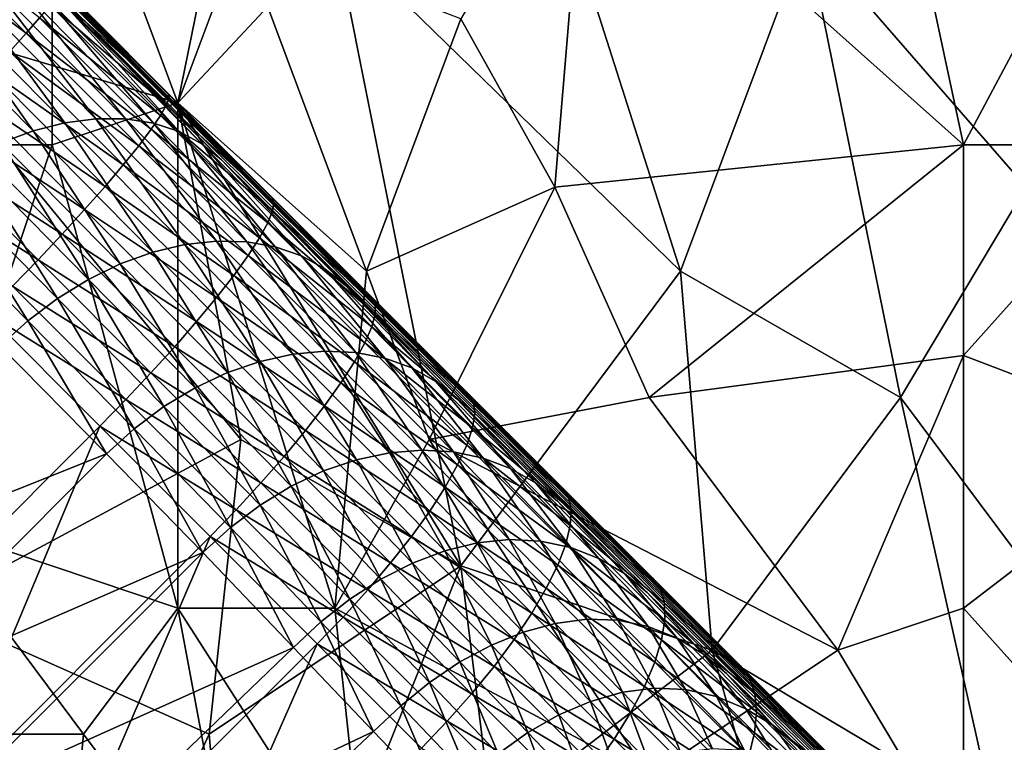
# Model space of a CAD drawing. Extents: x -0.3 to 0.3, y -0.266 to 0.266.
# Tile 271 of 430: x 0.12 to 0.162, y -0.148 to -0.117. Entities that reach past the tile are written whole.
import ezdxf

# ---------------------------------------------------------------- set-up
doc = ezdxf.new("R2010")
doc.units = 0

msp = doc.modelspace()

# ---------------------------------------------------------------- linework, layer by layer
for points in [[(0.09051, -0.084552, 0.651207), (0.090904, -0.084751, 0.700992), (0.126496, -0.120455, 0.707415)], [(0.09051, -0.084552, 0.651207), (0.126496, -0.120455, 0.707415), (0.181324, -0.175246, 0.661847)], [(0.099163, -0.093314, 0.641935), (0.09051, -0.084552, 0.651207), (0.181324, -0.175246, 0.661847)], [(0.090904, -0.084751, 0.700992), (0.096417, -0.090264, 0.708), (0.126496, -0.120455, 0.707415)], [(0.096417, -0.090264, 0.708), (0.117319, -0.111279, 0.708), (0.126496, -0.120455, 0.707415)], [(0.10117, -0.095342, 0.639939), (0.099163, -0.093314, 0.641935), (0.181324, -0.175246, 0.661847)], [(0.103137, -0.097329, 0.637953), (0.10117, -0.095342, 0.639939), (0.181324, -0.175246, 0.661847)], [(0.105063, -0.099277, 0.635977), (0.103137, -0.097329, 0.637953), (0.181324, -0.175246, 0.661847)], [(0.106947, -0.101182, 0.634012), (0.105063, -0.099277, 0.635977), (0.181324, -0.175246, 0.661847)], [(0.108791, -0.103046, 0.63206), (0.106947, -0.101182, 0.634012), (0.181324, -0.175246, 0.661847)], [(0.115006, -0.117306, 0.711858), (0.130863, -0.101385, 0.711676), (0.126899, -0.120844, 0.711832)], [(0.126899, -0.120844, 0.711832), (0.130863, -0.101385, 0.711676), (0.133506, -0.113768, 0.711766)], [(0.110597, -0.104872, 0.630117), (0.108791, -0.103046, 0.63206), (0.181324, -0.175246, 0.661847)], [(0.112365, -0.10666, 0.628184), (0.110597, -0.104872, 0.630117), (0.181324, -0.175246, 0.661847)], [(0.115006, -0.122613, 0.771314), (0.121613, -0.106692, 0.771016), (0.112363, -0.108461, 0.77059)], [(0.114196, -0.108513, 0.626145), (0.112365, -0.10666, 0.628184), (0.181324, -0.175246, 0.661847)], [(0.115006, -0.122613, 0.771314), (0.121613, -0.122613, 0.771664), (0.121613, -0.106692, 0.771016)], [(0.121613, -0.106692, 0.771016), (0.126899, -0.120844, 0.771945), (0.129542, -0.113768, 0.771848)], [(0.121613, -0.122613, 0.771664), (0.126899, -0.120844, 0.771945), (0.121613, -0.106692, 0.771016)], [(0.144077, -0.108461, 0.772844), (0.138792, -0.117306, 0.772758), (0.142756, -0.124382, 0.77338)], [(0.144077, -0.108461, 0.772844), (0.142756, -0.124382, 0.77338), (0.159934, -0.122613, 0.774903)], [(0.144077, -0.108461, 0.772844), (0.159934, -0.122613, 0.774903), (0.157291, -0.11023, 0.77413)], [(0.12217, -0.116751, 0.614716), (0.114196, -0.108513, 0.626145), (0.122967, -0.117392, 0.615906)], [(0.122967, -0.117392, 0.615906), (0.114196, -0.108513, 0.626145), (0.181324, -0.175246, 0.661847)], [(0.159934, -0.122613, 0.774903), (0.166541, -0.11023, 0.775002), (0.157291, -0.11023, 0.77413)], [(0.159934, -0.122613, 0.774903), (0.167862, -0.122613, 0.775607), (0.166541, -0.11023, 0.775002)], [(0.117319, -0.111279, 0.708), (0.122004, -0.115963, 0.707851), (0.126496, -0.120455, 0.707415)], [(0.13904, -0.189364, 0.684081), (0.110952, -0.161254, 0.7044), (0.061477, -0.111783, 0.659767)], [(0.175262, -0.224776, 0.584312), (0.13904, -0.189364, 0.684081), (0.061477, -0.111783, 0.659767)], [(0.175262, -0.224776, 0.584312), (0.061477, -0.111783, 0.659767), (0.073212, -0.1233, 0.639939)], [(0.114909, -0.11376, 0.716485), (0.120518, -0.117916, 0.715151), (0.11563, -0.113028, 0.715305)], [(0.11563, -0.113028, 0.715305), (0.120518, -0.117916, 0.715151), (0.121087, -0.117264, 0.713846)], [(0.114909, -0.11376, 0.716485), (0.11983, -0.11868, 0.71633), (0.120518, -0.117916, 0.715151)], [(0.126899, -0.120844, 0.771945), (0.134827, -0.127921, 0.772821), (0.129542, -0.113768, 0.771848)], [(0.138792, -0.140304, 0.711826), (0.126899, -0.120844, 0.711832), (0.133506, -0.113768, 0.711766)], [(0.134827, -0.127921, 0.772821), (0.138792, -0.117306, 0.772758), (0.129542, -0.113768, 0.771848)], [(0.148041, -0.127921, 0.71177), (0.133506, -0.113768, 0.711766), (0.144077, -0.115537, 0.711738)], [(0.138792, -0.140304, 0.711826), (0.133506, -0.113768, 0.711766), (0.148041, -0.127921, 0.71177)], [(0.148041, -0.127921, 0.71177), (0.144077, -0.115537, 0.711738), (0.153327, -0.113768, 0.711704)], [(0.148041, -0.127921, 0.71177), (0.153327, -0.113768, 0.711704), (0.157291, -0.133228, 0.711732)], [(0.153327, -0.113768, 0.711704), (0.16522, -0.113768, 0.711659), (0.162577, -0.124382, 0.711701)], [(0.157291, -0.133228, 0.711732), (0.153327, -0.113768, 0.711704), (0.162577, -0.124382, 0.711701)], [(0.12215, -0.121681, 0.602317), (0.116556, -0.116012, 0.609459), (0.117834, -0.115818, 0.610355)], [(0.123453, -0.121512, 0.603182), (0.117834, -0.115818, 0.610355), (0.119054, -0.115796, 0.611347)], [(0.12215, -0.121681, 0.602317), (0.117834, -0.115818, 0.610355), (0.123453, -0.121512, 0.603182)], [(0.123453, -0.121512, 0.603182), (0.119054, -0.115796, 0.611347), (0.124701, -0.121518, 0.604139)], [(0.124701, -0.121518, 0.604139), (0.119054, -0.115796, 0.611347), (0.120197, -0.115946, 0.612417)], [(0.120815, -0.122022, 0.601559), (0.115243, -0.116375, 0.608672), (0.116556, -0.116012, 0.609459)], [(0.120815, -0.122022, 0.601559), (0.116556, -0.116012, 0.609459), (0.12215, -0.121681, 0.602317)], [(0.124701, -0.121518, 0.604139), (0.120197, -0.115946, 0.612417), (0.125873, -0.121699, 0.605171)], [(0.125873, -0.121699, 0.605171), (0.120197, -0.115946, 0.612417), (0.121241, -0.116267, 0.613546)], [(0.125873, -0.121699, 0.605171), (0.121241, -0.116267, 0.613546), (0.126949, -0.122051, 0.606261)], [(0.126949, -0.122051, 0.606261), (0.121241, -0.116267, 0.613546), (0.12217, -0.116751, 0.614716)], [(0.121526, -0.116735, 0.71244), (0.126424, -0.120932, 0.710508), (0.121828, -0.116337, 0.710954)], [(0.121828, -0.116337, 0.710954), (0.126533, -0.120623, 0.708975), (0.121988, -0.116079, 0.709416)], [(0.121828, -0.116337, 0.710954), (0.126424, -0.120932, 0.710508), (0.126533, -0.120623, 0.708975)], [(0.121988, -0.116079, 0.709416), (0.126496, -0.120455, 0.707415), (0.122004, -0.115963, 0.707851)], [(0.121988, -0.116079, 0.709416), (0.126533, -0.120623, 0.708975), (0.126496, -0.120455, 0.707415)], [(0.119471, -0.122529, 0.60092), (0.115243, -0.116375, 0.608672), (0.120815, -0.122022, 0.601559)], [(0.121087, -0.117264, 0.713846), (0.126171, -0.121379, 0.711989), (0.121526, -0.116735, 0.71244)], [(0.121526, -0.116735, 0.71244), (0.126171, -0.121379, 0.711989), (0.126424, -0.120932, 0.710508)], [(0.126949, -0.122051, 0.606261), (0.12217, -0.116751, 0.614716), (0.12791, -0.122568, 0.607389)], [(0.12791, -0.122568, 0.607389), (0.12217, -0.116751, 0.614716), (0.122967, -0.117392, 0.615906)], [(0.116328, -0.142073, 0.711944), (0.115006, -0.117306, 0.711858), (0.129542, -0.134997, 0.711872)], [(0.129542, -0.134997, 0.711872), (0.115006, -0.117306, 0.711858), (0.126899, -0.120844, 0.711832)], [(0.120518, -0.117916, 0.715151), (0.125779, -0.121955, 0.713391), (0.121087, -0.117264, 0.713846)], [(0.121087, -0.117264, 0.713846), (0.125779, -0.121955, 0.713391), (0.126171, -0.121379, 0.711989)], [(0.12791, -0.122568, 0.607389), (0.122967, -0.117392, 0.615906), (0.12874, -0.123242, 0.608537)], [(0.12874, -0.123242, 0.608537), (0.122967, -0.117392, 0.615906), (0.181324, -0.175246, 0.661847)], [(0.142756, -0.124382, 0.77338), (0.138792, -0.117306, 0.772758), (0.134827, -0.127921, 0.772821)], [(0.11983, -0.11868, 0.71633), (0.125253, -0.122651, 0.714691), (0.120518, -0.117916, 0.715151)], [(0.120518, -0.117916, 0.715151), (0.125253, -0.122651, 0.714691), (0.125779, -0.121955, 0.713391)], [(0.119033, -0.119543, 0.717364), (0.124604, -0.123454, 0.715866), (0.11983, -0.11868, 0.71633)], [(0.11983, -0.11868, 0.71633), (0.124604, -0.123454, 0.715866), (0.125253, -0.122651, 0.714691)], [(0.118142, -0.120489, 0.718235), (0.123842, -0.124352, 0.716897), (0.119033, -0.119543, 0.717364)], [(0.119033, -0.119543, 0.717364), (0.123842, -0.124352, 0.716897), (0.124604, -0.123454, 0.715866)], [(0.126533, -0.120623, 0.708975), (0.130845, -0.124803, 0.706692), (0.126496, -0.120455, 0.707415)], [(0.126496, -0.120455, 0.707415), (0.130845, -0.124803, 0.706692), (0.135054, -0.129011, 0.705686)], [(0.126496, -0.120455, 0.707415), (0.135054, -0.129011, 0.705686), (0.143063, -0.137017, 0.702836)], [(0.126496, -0.120455, 0.707415), (0.143063, -0.137017, 0.702836), (0.157558, -0.1515, 0.693811)], [(0.126496, -0.120455, 0.707415), (0.157558, -0.1515, 0.693811), (0.181324, -0.175246, 0.661847)], [(0.117172, -0.121504, 0.718929), (0.12298, -0.125327, 0.717765), (0.118142, -0.120489, 0.718235)], [(0.118142, -0.120489, 0.718235), (0.12298, -0.125327, 0.717765), (0.123842, -0.124352, 0.716897)], [(0.126899, -0.142073, 0.772724), (0.126899, -0.120844, 0.771945), (0.121613, -0.122613, 0.771664)], [(0.126424, -0.120932, 0.710508), (0.130936, -0.125025, 0.708243), (0.126533, -0.120623, 0.708975)], [(0.126533, -0.120623, 0.708975), (0.130936, -0.125025, 0.708243), (0.130845, -0.124803, 0.706692)], [(0.133506, -0.142073, 0.773228), (0.134827, -0.127921, 0.772821), (0.126899, -0.120844, 0.771945)], [(0.129542, -0.134997, 0.711872), (0.126899, -0.120844, 0.711832), (0.138792, -0.140304, 0.711826)], [(0.126899, -0.142073, 0.772724), (0.133506, -0.142073, 0.773228), (0.126899, -0.120844, 0.771945)], [(0.126171, -0.121379, 0.711989), (0.13088, -0.125388, 0.709768), (0.126424, -0.120932, 0.710508)], [(0.126424, -0.120932, 0.710508), (0.13088, -0.125388, 0.709768), (0.130936, -0.125025, 0.708243)], [(0.11614, -0.122569, 0.719433), (0.122033, -0.126365, 0.718457), (0.117172, -0.121504, 0.718929)], [(0.117172, -0.121504, 0.718929), (0.122033, -0.126365, 0.718457), (0.12298, -0.125327, 0.717765)], [(0.125841, -0.127121, 0.594654), (0.120815, -0.122022, 0.601559), (0.12215, -0.121681, 0.602317)], [(0.127196, -0.1268, 0.595385), (0.12215, -0.121681, 0.602317), (0.123453, -0.121512, 0.603182)], [(0.125841, -0.127121, 0.594654), (0.12215, -0.121681, 0.602317), (0.127196, -0.1268, 0.595385)], [(0.127196, -0.1268, 0.595385), (0.123453, -0.121512, 0.603182), (0.128521, -0.126653, 0.59622)], [(0.128521, -0.126653, 0.59622), (0.123453, -0.121512, 0.603182), (0.124701, -0.121518, 0.604139)], [(0.128521, -0.126653, 0.59622), (0.124701, -0.121518, 0.604139), (0.129793, -0.126684, 0.597143)], [(0.129793, -0.126684, 0.597143), (0.124701, -0.121518, 0.604139), (0.125873, -0.121699, 0.605171)], [(0.125779, -0.121955, 0.713391), (0.130679, -0.125887, 0.71124), (0.126171, -0.121379, 0.711989)], [(0.129793, -0.126684, 0.597143), (0.125873, -0.121699, 0.605171), (0.130992, -0.126891, 0.598138)], [(0.130992, -0.126891, 0.598138), (0.125873, -0.121699, 0.605171), (0.126949, -0.122051, 0.606261)], [(0.126171, -0.121379, 0.711989), (0.130679, -0.125887, 0.71124), (0.13088, -0.125388, 0.709768)], [(0.12448, -0.127611, 0.594037), (0.119471, -0.122529, 0.60092), (0.120815, -0.122022, 0.601559)], [(0.12448, -0.127611, 0.594037), (0.120815, -0.122022, 0.601559), (0.125841, -0.127121, 0.594654)], [(0.125253, -0.122651, 0.714691), (0.130335, -0.126512, 0.712634), (0.125779, -0.121955, 0.713391)], [(0.125779, -0.121955, 0.713391), (0.130335, -0.126512, 0.712634), (0.130679, -0.125887, 0.71124)], [(0.130992, -0.126891, 0.598138), (0.126949, -0.122051, 0.606261), (0.132095, -0.127272, 0.599189)], [(0.132095, -0.127272, 0.599189), (0.126949, -0.122051, 0.606261), (0.12791, -0.122568, 0.607389)], [(0.123136, -0.128263, 0.593546), (0.118139, -0.123194, 0.600411), (0.119471, -0.122529, 0.60092)], [(0.123136, -0.128263, 0.593546), (0.119471, -0.122529, 0.60092), (0.12448, -0.127611, 0.594037)], [(0.116328, -0.138535, 0.771949), (0.121613, -0.122613, 0.771664), (0.115006, -0.122613, 0.771314)], [(0.115063, -0.123665, 0.719739), (0.121018, -0.127446, 0.718959), (0.11614, -0.122569, 0.719433)], [(0.11614, -0.122569, 0.719433), (0.121018, -0.127446, 0.718959), (0.122033, -0.126365, 0.718457)], [(0.116328, -0.138535, 0.771949), (0.126899, -0.142073, 0.772724), (0.121613, -0.122613, 0.771664)], [(0.124604, -0.123454, 0.715866), (0.129855, -0.127253, 0.713926), (0.125253, -0.122651, 0.714691)], [(0.125253, -0.122651, 0.714691), (0.129855, -0.127253, 0.713926), (0.130335, -0.126512, 0.712634)], [(0.132095, -0.127272, 0.599189), (0.12791, -0.122568, 0.607389), (0.133086, -0.127819, 0.600278)], [(0.133086, -0.127819, 0.600278), (0.12791, -0.122568, 0.607389), (0.12874, -0.123242, 0.608537)], [(0.14672, -0.133228, 0.774072), (0.159934, -0.122613, 0.774903), (0.142756, -0.124382, 0.77338)], [(0.14672, -0.133228, 0.774072), (0.159934, -0.131459, 0.775221), (0.159934, -0.122613, 0.774903)], [(0.159934, -0.131459, 0.775221), (0.167862, -0.122613, 0.775607), (0.159934, -0.122613, 0.774903)], [(0.159934, -0.131459, 0.775221), (0.169184, -0.134997, 0.776106), (0.167862, -0.122613, 0.775607)], [(0.175262, -0.224776, 0.584312), (0.073212, -0.1233, 0.639939), (0.0752, -0.125267, 0.637953)], [(0.121831, -0.129063, 0.593189), (0.116844, -0.124004, 0.600041), (0.118139, -0.123194, 0.600411)], [(0.121831, -0.129063, 0.593189), (0.118139, -0.123194, 0.600411), (0.123136, -0.128263, 0.593546)], [(0.133086, -0.127819, 0.600278), (0.12874, -0.123242, 0.608537), (0.133945, -0.128523, 0.601386)], [(0.133945, -0.128523, 0.601386), (0.12874, -0.123242, 0.608537), (0.181324, -0.175246, 0.661847)], [(0.115063, -0.123665, 0.719739), (0.119951, -0.128553, 0.719265), (0.121018, -0.127446, 0.718959)], [(0.123842, -0.124352, 0.716897), (0.129247, -0.128097, 0.715095), (0.124604, -0.123454, 0.715866)], [(0.124604, -0.123454, 0.715866), (0.129247, -0.128097, 0.715095), (0.129855, -0.127253, 0.713926)], [(0.120589, -0.13, 0.592973), (0.115608, -0.124947, 0.599816), (0.116844, -0.124004, 0.600041)], [(0.120589, -0.13, 0.592973), (0.116844, -0.124004, 0.600041), (0.121831, -0.129063, 0.593189)], [(0.12298, -0.125327, 0.717765), (0.12852, -0.12903, 0.716119), (0.123842, -0.124352, 0.716897)], [(0.123842, -0.124352, 0.716897), (0.12852, -0.12903, 0.716119), (0.129247, -0.128097, 0.715095)], [(0.13747, -0.134997, 0.77331), (0.142756, -0.124382, 0.77338), (0.134827, -0.127921, 0.772821)], [(0.14672, -0.133228, 0.774072), (0.142756, -0.124382, 0.77338), (0.13747, -0.134997, 0.77331)], [(0.163898, -0.142073, 0.711689), (0.157291, -0.133228, 0.711732), (0.162577, -0.124382, 0.711701)], [(0.11943, -0.131057, 0.5929), (0.115608, -0.124947, 0.599816), (0.120589, -0.13, 0.592973)], [(0.130936, -0.125025, 0.708243), (0.135054, -0.129011, 0.705686), (0.130845, -0.124803, 0.706692)], [(0.13088, -0.125388, 0.709768), (0.135201, -0.129289, 0.707224), (0.130936, -0.125025, 0.708243)], [(0.130936, -0.125025, 0.708243), (0.135201, -0.129289, 0.707224), (0.135054, -0.129011, 0.705686)], [(0.175262, -0.224776, 0.584312), (0.0752, -0.125267, 0.637953), (0.077147, -0.127193, 0.635977)], [(0.122033, -0.126365, 0.718457), (0.127689, -0.130036, 0.716983), (0.12298, -0.125327, 0.717765)], [(0.12298, -0.125327, 0.717765), (0.127689, -0.130036, 0.716983), (0.12852, -0.12903, 0.716119)], [(0.130679, -0.125887, 0.71124), (0.1352, -0.129707, 0.708735), (0.13088, -0.125388, 0.709768)], [(0.13088, -0.125388, 0.709768), (0.1352, -0.129707, 0.708735), (0.135201, -0.129289, 0.707224)], [(0.130335, -0.126512, 0.712634), (0.135052, -0.130259, 0.710195), (0.130679, -0.125887, 0.71124)], [(0.130679, -0.125887, 0.71124), (0.135052, -0.130259, 0.710195), (0.1352, -0.129707, 0.708735)], [(0.121018, -0.127446, 0.718959), (0.126766, -0.131097, 0.71767), (0.122033, -0.126365, 0.718457)], [(0.122033, -0.126365, 0.718457), (0.126766, -0.131097, 0.71767), (0.127689, -0.130036, 0.716983)], [(0.131732, -0.131407, 0.588655), (0.127196, -0.1268, 0.595385), (0.128521, -0.126653, 0.59622)], [(0.131732, -0.131407, 0.588655), (0.128521, -0.126653, 0.59622), (0.133079, -0.131283, 0.589456)], [(0.133079, -0.131283, 0.589456), (0.128521, -0.126653, 0.59622), (0.129793, -0.126684, 0.597143)], [(0.133079, -0.131283, 0.589456), (0.129793, -0.126684, 0.597143), (0.134376, -0.131339, 0.590342)], [(0.134376, -0.131339, 0.590342), (0.129793, -0.126684, 0.597143), (0.130992, -0.126891, 0.598138)], [(0.129855, -0.127253, 0.713926), (0.134758, -0.130934, 0.711577), (0.130335, -0.126512, 0.712634)], [(0.130335, -0.126512, 0.712634), (0.134758, -0.130934, 0.711577), (0.135052, -0.130259, 0.710195)], [(0.130358, -0.131708, 0.587952), (0.125841, -0.127121, 0.594654), (0.127196, -0.1268, 0.595385)], [(0.130358, -0.131708, 0.587952), (0.127196, -0.1268, 0.595385), (0.131732, -0.131407, 0.588655)], [(0.134376, -0.131339, 0.590342), (0.130992, -0.126891, 0.598138), (0.135601, -0.131573, 0.591298)], [(0.135601, -0.131573, 0.591298), (0.130992, -0.126891, 0.598138), (0.132095, -0.127272, 0.599189)], [(0.175262, -0.224776, 0.584312), (0.077147, -0.127193, 0.635977), (0.079052, -0.129077, 0.634012)], [(0.119951, -0.128553, 0.719265), (0.125768, -0.132196, 0.71817), (0.121018, -0.127446, 0.718959)], [(0.121018, -0.127446, 0.718959), (0.125768, -0.132196, 0.71817), (0.126766, -0.131097, 0.71767)], [(0.12898, -0.132182, 0.58736), (0.12448, -0.127611, 0.594037), (0.125841, -0.127121, 0.594654)], [(0.12898, -0.132182, 0.58736), (0.125841, -0.127121, 0.594654), (0.130358, -0.131708, 0.587952)], [(0.129247, -0.128097, 0.715095), (0.134325, -0.131722, 0.712858), (0.129855, -0.127253, 0.713926)], [(0.129855, -0.127253, 0.713926), (0.134325, -0.131722, 0.712858), (0.134758, -0.130934, 0.711577)], [(0.135601, -0.131573, 0.591298), (0.132095, -0.127272, 0.599189), (0.136733, -0.131982, 0.592308)], [(0.136733, -0.131982, 0.592308), (0.132095, -0.127272, 0.599189), (0.133086, -0.127819, 0.600278)], [(0.127623, -0.13282, 0.586888), (0.123136, -0.128263, 0.593546), (0.12448, -0.127611, 0.594037)], [(0.127623, -0.13282, 0.586888), (0.12448, -0.127611, 0.594037), (0.12898, -0.132182, 0.58736)], [(0.136733, -0.131982, 0.592308), (0.133086, -0.127819, 0.600278), (0.137753, -0.132559, 0.593353)], [(0.137753, -0.132559, 0.593353), (0.133086, -0.127819, 0.600278), (0.133945, -0.128523, 0.601386)], [(0.133506, -0.142073, 0.773228), (0.13747, -0.134997, 0.77331), (0.134827, -0.127921, 0.772821)], [(0.149363, -0.143842, 0.711776), (0.138792, -0.140304, 0.711826), (0.148041, -0.127921, 0.71177)], [(0.149363, -0.143842, 0.711776), (0.148041, -0.127921, 0.71177), (0.157291, -0.133228, 0.711732)], [(0.126308, -0.133611, 0.586546), (0.121831, -0.129063, 0.593189), (0.123136, -0.128263, 0.593546)], [(0.126308, -0.133611, 0.586546), (0.123136, -0.128263, 0.593546), (0.127623, -0.13282, 0.586888)], [(0.12852, -0.12903, 0.716119), (0.133758, -0.132608, 0.714016), (0.129247, -0.128097, 0.715095)], [(0.129247, -0.128097, 0.715095), (0.133758, -0.132608, 0.714016), (0.134325, -0.131722, 0.712858)], [(0.11885, -0.129667, 0.719367), (0.124711, -0.133314, 0.718473), (0.119951, -0.128553, 0.719265)], [(0.119951, -0.128553, 0.719265), (0.124711, -0.133314, 0.718473), (0.125768, -0.132196, 0.71817)], [(0.137753, -0.132559, 0.593353), (0.133945, -0.128523, 0.601386), (0.138642, -0.133293, 0.594416)], [(0.138642, -0.133293, 0.594416), (0.133945, -0.128523, 0.601386), (0.181324, -0.175246, 0.661847)], [(0.175262, -0.224776, 0.584312), (0.079052, -0.129077, 0.634012), (0.080917, -0.130921, 0.63206)], [(0.12506, -0.134541, 0.586338), (0.120589, -0.13, 0.592973), (0.121831, -0.129063, 0.593189)], [(0.12506, -0.134541, 0.586338), (0.121831, -0.129063, 0.593189), (0.126308, -0.133611, 0.586546)], [(0.127689, -0.130036, 0.716983), (0.133069, -0.133578, 0.715032), (0.12852, -0.12903, 0.716119)], [(0.12852, -0.12903, 0.716119), (0.133069, -0.133578, 0.715032), (0.133758, -0.132608, 0.714016)], [(0.135201, -0.129289, 0.707224), (0.139125, -0.133081, 0.7044), (0.135054, -0.129011, 0.705686)], [(0.135054, -0.129011, 0.705686), (0.139125, -0.133081, 0.7044), (0.143063, -0.137017, 0.702836)], [(0.1352, -0.129707, 0.708735), (0.13933, -0.133417, 0.70592), (0.135201, -0.129289, 0.707224)], [(0.135201, -0.129289, 0.707224), (0.13933, -0.133417, 0.70592), (0.139125, -0.133081, 0.7044)], [(0.11885, -0.129667, 0.719367), (0.112301, -0.145744, 0.718575), (0.123614, -0.134431, 0.718575)], [(0.11885, -0.129667, 0.719367), (0.123614, -0.134431, 0.718575), (0.124711, -0.133314, 0.718473)], [(0.123899, -0.135596, 0.586268), (0.11943, -0.131057, 0.5929), (0.120589, -0.13, 0.592973)], [(0.123899, -0.135596, 0.586268), (0.120589, -0.13, 0.592973), (0.12506, -0.134541, 0.586338)], [(0.135052, -0.130259, 0.710195), (0.139385, -0.133891, 0.707413), (0.1352, -0.129707, 0.708735)], [(0.1352, -0.129707, 0.708735), (0.139385, -0.133891, 0.707413), (0.13933, -0.133417, 0.70592)], [(0.126766, -0.131097, 0.71767), (0.132269, -0.134615, 0.715889), (0.127689, -0.130036, 0.716983)], [(0.127689, -0.130036, 0.716983), (0.132269, -0.134615, 0.715889), (0.133069, -0.133578, 0.715032)], [(0.134758, -0.130934, 0.711577), (0.139291, -0.134497, 0.708855), (0.135052, -0.130259, 0.710195)], [(0.135052, -0.130259, 0.710195), (0.139291, -0.134497, 0.708855), (0.139385, -0.133891, 0.707413)], [(0.175262, -0.224776, 0.584312), (0.080917, -0.130921, 0.63206), (0.082743, -0.132727, 0.630117)], [(0.123899, -0.135596, 0.586268), (0.108927, -0.141559, 0.5929), (0.11943, -0.131057, 0.5929)], [(0.125768, -0.132196, 0.71817), (0.131371, -0.135702, 0.71657), (0.126766, -0.131097, 0.71767)], [(0.126766, -0.131097, 0.71767), (0.131371, -0.135702, 0.71657), (0.132269, -0.134615, 0.715889)], [(0.134325, -0.131722, 0.712858), (0.139049, -0.135224, 0.710221), (0.134758, -0.130934, 0.711577)], [(0.134758, -0.130934, 0.711577), (0.139049, -0.135224, 0.710221), (0.139291, -0.134497, 0.708855)], [(0.134414, -0.135842, 0.581467), (0.130358, -0.131708, 0.587952), (0.131732, -0.131407, 0.588655)], [(0.1358, -0.135549, 0.582134), (0.131732, -0.131407, 0.588655), (0.133079, -0.131283, 0.589456)], [(0.134414, -0.135842, 0.581467), (0.131732, -0.131407, 0.588655), (0.1358, -0.135549, 0.582134)], [(0.1358, -0.135549, 0.582134), (0.133079, -0.131283, 0.589456), (0.137164, -0.13544, 0.582897)], [(0.137164, -0.13544, 0.582897), (0.133079, -0.131283, 0.589456), (0.134376, -0.131339, 0.590342)], [(0.137164, -0.13544, 0.582897), (0.134376, -0.131339, 0.590342), (0.138483, -0.135516, 0.583742)], [(0.138483, -0.135516, 0.583742), (0.134376, -0.131339, 0.590342), (0.135601, -0.131573, 0.591298)], [(0.138483, -0.135516, 0.583742), (0.135601, -0.131573, 0.591298), (0.139733, -0.135775, 0.584655)], [(0.139733, -0.135775, 0.584655), (0.135601, -0.131573, 0.591298), (0.136733, -0.131982, 0.592308)], [(0.154648, -0.143842, 0.775106), (0.159934, -0.131459, 0.775221), (0.14672, -0.133228, 0.774072)], [(0.154648, -0.143842, 0.775106), (0.159934, -0.142073, 0.775523), (0.159934, -0.131459, 0.775221)], [(0.159934, -0.142073, 0.775523), (0.169184, -0.134997, 0.776106), (0.159934, -0.131459, 0.775221)], [(0.13303, -0.136312, 0.580906), (0.12898, -0.132182, 0.58736), (0.130358, -0.131708, 0.587952)], [(0.13303, -0.136312, 0.580906), (0.130358, -0.131708, 0.587952), (0.134414, -0.135842, 0.581467)], [(0.133758, -0.132608, 0.714016), (0.138663, -0.13606, 0.711487), (0.134325, -0.131722, 0.712858)], [(0.134325, -0.131722, 0.712858), (0.138663, -0.13606, 0.711487), (0.139049, -0.135224, 0.710221)], [(0.139733, -0.135775, 0.584655), (0.136733, -0.131982, 0.592308), (0.140892, -0.136212, 0.585618)], [(0.140892, -0.136212, 0.585618), (0.136733, -0.131982, 0.592308), (0.137753, -0.132559, 0.593353)], [(0.124711, -0.133314, 0.718473), (0.13039, -0.136819, 0.717065), (0.125768, -0.132196, 0.71817)], [(0.125768, -0.132196, 0.71817), (0.13039, -0.136819, 0.717065), (0.131371, -0.135702, 0.71657)], [(0.131669, -0.136951, 0.580461), (0.127623, -0.13282, 0.586888), (0.12898, -0.132182, 0.58736)], [(0.131669, -0.136951, 0.580461), (0.12898, -0.132182, 0.58736), (0.13303, -0.136312, 0.580906)], [(0.175262, -0.224776, 0.584312), (0.082743, -0.132727, 0.630117), (0.08453, -0.134494, 0.628184)], [(0.130355, -0.137747, 0.580138), (0.126308, -0.133611, 0.586546), (0.127623, -0.13282, 0.586888)], [(0.130355, -0.137747, 0.580138), (0.127623, -0.13282, 0.586888), (0.131669, -0.136951, 0.580461)], [(0.133069, -0.133578, 0.715032), (0.13814, -0.136989, 0.712632), (0.133758, -0.132608, 0.714016)], [(0.133758, -0.132608, 0.714016), (0.13814, -0.136989, 0.712632), (0.138663, -0.13606, 0.711487)], [(0.140892, -0.136212, 0.585618), (0.137753, -0.132559, 0.593353), (0.141941, -0.136818, 0.586617)], [(0.141941, -0.136818, 0.586617), (0.137753, -0.132559, 0.593353), (0.138642, -0.133293, 0.594416)], [(0.123614, -0.134431, 0.718575), (0.129345, -0.137947, 0.717366), (0.124711, -0.133314, 0.718473)], [(0.124711, -0.133314, 0.718473), (0.129345, -0.137947, 0.717366), (0.13039, -0.136819, 0.717065)], [(0.13747, -0.134997, 0.77331), (0.154648, -0.143842, 0.775106), (0.14672, -0.133228, 0.774072)], [(0.141941, -0.136818, 0.586617), (0.138642, -0.133293, 0.594416), (0.14286, -0.137582, 0.587633)], [(0.181324, -0.175246, 0.661847), (0.14286, -0.137582, 0.587633), (0.138642, -0.133293, 0.594416)], [(0.13933, -0.133417, 0.70592), (0.143063, -0.137017, 0.702836), (0.139125, -0.133081, 0.7044)], [(0.149363, -0.143842, 0.711776), (0.157291, -0.133228, 0.711732), (0.161255, -0.150918, 0.7117)], [(0.161255, -0.150918, 0.7117), (0.157291, -0.133228, 0.711732), (0.163898, -0.142073, 0.711689)], [(0.129109, -0.138683, 0.579943), (0.12506, -0.134541, 0.586338), (0.126308, -0.133611, 0.586546)], [(0.129109, -0.138683, 0.579943), (0.126308, -0.133611, 0.586546), (0.130355, -0.137747, 0.580138)], [(0.132269, -0.134615, 0.715889), (0.137489, -0.137997, 0.713636), (0.133069, -0.133578, 0.715032)], [(0.133069, -0.133578, 0.715032), (0.137489, -0.137997, 0.713636), (0.13814, -0.136989, 0.712632)], [(0.139385, -0.133891, 0.707413), (0.143325, -0.13741, 0.704332), (0.13933, -0.133417, 0.70592)], [(0.13933, -0.133417, 0.70592), (0.143325, -0.13741, 0.704332), (0.143063, -0.137017, 0.702836)], [(0.139291, -0.134497, 0.708855), (0.143438, -0.137942, 0.705803), (0.139385, -0.133891, 0.707413)], [(0.139385, -0.133891, 0.707413), (0.143438, -0.137942, 0.705803), (0.143325, -0.13741, 0.704332)], [(0.175262, -0.224776, 0.584312), (0.08453, -0.134494, 0.628184), (0.086383, -0.136326, 0.626145)], [(0.123614, -0.134431, 0.718575), (0.112301, -0.145744, 0.718575), (0.116939, -0.150381, 0.717467)], [(0.123614, -0.134431, 0.718575), (0.116939, -0.150381, 0.717467), (0.128252, -0.139068, 0.717467)], [(0.123614, -0.134431, 0.718575), (0.128252, -0.139068, 0.717467), (0.129345, -0.137947, 0.717366)], [(0.127952, -0.139744, 0.57988), (0.123899, -0.135596, 0.586268), (0.12506, -0.134541, 0.586338)], [(0.127952, -0.139744, 0.57988), (0.12506, -0.134541, 0.586338), (0.129109, -0.138683, 0.579943)], [(0.139049, -0.135224, 0.710221), (0.143399, -0.138604, 0.707223), (0.139291, -0.134497, 0.708855)], [(0.139291, -0.134497, 0.708855), (0.143399, -0.138604, 0.707223), (0.143438, -0.137942, 0.705803)], [(0.131371, -0.135702, 0.71657), (0.13672, -0.139066, 0.714482), (0.132269, -0.134615, 0.715889)], [(0.132269, -0.134615, 0.715889), (0.13672, -0.139066, 0.714482), (0.137489, -0.137997, 0.713636)], [(0.12822, -0.14738, 0.711912), (0.116328, -0.142073, 0.711944), (0.129542, -0.134997, 0.711872)], [(0.12822, -0.14738, 0.711912), (0.129542, -0.134997, 0.711872), (0.138792, -0.140304, 0.711826)], [(0.14672, -0.149149, 0.774531), (0.13747, -0.134997, 0.77331), (0.133506, -0.142073, 0.773228)], [(0.14672, -0.149149, 0.774531), (0.154648, -0.143842, 0.775106), (0.13747, -0.134997, 0.77331)], [(0.138663, -0.13606, 0.711487), (0.143209, -0.139383, 0.708568), (0.139049, -0.135224, 0.710221)], [(0.139049, -0.135224, 0.710221), (0.143209, -0.139383, 0.708568), (0.143399, -0.138604, 0.707223)], [(0.167862, -0.150918, 0.776338), (0.169184, -0.134997, 0.776106), (0.159934, -0.142073, 0.775523)], [(0.123899, -0.135596, 0.586268), (0.113466, -0.146029, 0.586268), (0.108927, -0.141559, 0.5929)], [(0.127952, -0.139744, 0.57988), (0.113466, -0.146029, 0.586268), (0.123899, -0.135596, 0.586268)], [(0.13039, -0.136819, 0.717065), (0.135847, -0.140178, 0.715156), (0.131371, -0.135702, 0.71657)], [(0.131371, -0.135702, 0.71657), (0.135847, -0.140178, 0.715156), (0.13672, -0.139066, 0.714482)], [(0.138126, -0.139674, 0.575243), (0.134414, -0.135842, 0.581467), (0.1358, -0.135549, 0.582134)], [(0.139489, -0.139339, 0.575856), (0.1358, -0.135549, 0.582134), (0.137164, -0.13544, 0.582897)], [(0.138126, -0.139674, 0.575243), (0.1358, -0.135549, 0.582134), (0.139489, -0.139339, 0.575856)], [(0.139489, -0.139339, 0.575856), (0.137164, -0.13544, 0.582897), (0.140837, -0.139197, 0.576562)], [(0.140837, -0.139197, 0.576562), (0.137164, -0.13544, 0.582897), (0.138483, -0.135516, 0.583742)], [(0.140837, -0.139197, 0.576562), (0.138483, -0.135516, 0.583742), (0.142152, -0.139259, 0.577351)], [(0.142152, -0.139259, 0.577351), (0.138483, -0.135516, 0.583742), (0.139733, -0.135775, 0.584655)], [(0.142152, -0.139259, 0.577351), (0.139733, -0.135775, 0.584655), (0.143417, -0.139528, 0.578212)], [(0.143417, -0.139528, 0.578212), (0.139733, -0.135775, 0.584655), (0.140892, -0.136212, 0.585618)], [(0.136767, -0.140187, 0.574731), (0.13303, -0.136312, 0.580906), (0.134414, -0.135842, 0.581467)], [(0.136767, -0.140187, 0.574731), (0.134414, -0.135842, 0.581467), (0.138126, -0.139674, 0.575243)], [(0.13814, -0.136989, 0.712632), (0.142872, -0.140268, 0.709815), (0.138663, -0.13606, 0.711487)], [(0.138663, -0.13606, 0.711487), (0.142872, -0.140268, 0.709815), (0.143209, -0.139383, 0.708568)], [(0.143417, -0.139528, 0.578212), (0.140892, -0.136212, 0.585618), (0.144602, -0.139989, 0.579126)], [(0.144602, -0.139989, 0.579126), (0.140892, -0.136212, 0.585618), (0.141941, -0.136818, 0.586617)], [(0.175262, -0.224776, 0.584312), (0.086383, -0.136326, 0.626145), (0.095262, -0.145097, 0.615906)], [(0.13543, -0.140865, 0.574326), (0.131669, -0.136951, 0.580461), (0.13303, -0.136312, 0.580906)], [(0.13543, -0.140865, 0.574326), (0.13303, -0.136312, 0.580906), (0.136767, -0.140187, 0.574731)], [(0.129345, -0.137947, 0.717366), (0.134885, -0.141314, 0.715645), (0.13039, -0.136819, 0.717065)], [(0.134137, -0.141695, 0.574035), (0.130355, -0.137747, 0.580138), (0.131669, -0.136951, 0.580461)], [(0.13039, -0.136819, 0.717065), (0.134885, -0.141314, 0.715645), (0.135847, -0.140178, 0.715156)], [(0.134137, -0.141695, 0.574035), (0.131669, -0.136951, 0.580461), (0.13543, -0.140865, 0.574326)], [(0.137489, -0.137997, 0.713636), (0.142393, -0.141241, 0.710942), (0.13814, -0.136989, 0.712632)], [(0.13814, -0.136989, 0.712632), (0.142393, -0.141241, 0.710942), (0.142872, -0.140268, 0.709815)], [(0.144602, -0.139989, 0.579126), (0.141941, -0.136818, 0.586617), (0.145679, -0.140624, 0.580075)], [(0.145679, -0.140624, 0.580075), (0.141941, -0.136818, 0.586617), (0.14286, -0.137582, 0.587633)], [(0.143325, -0.13741, 0.704332), (0.14687, -0.140821, 0.700995), (0.143063, -0.137017, 0.702836)], [(0.143063, -0.137017, 0.702836), (0.14687, -0.140821, 0.700995), (0.150552, -0.144501, 0.698878)], [(0.143063, -0.137017, 0.702836), (0.150552, -0.144501, 0.698878), (0.157558, -0.1515, 0.693811)], [(0.143438, -0.137942, 0.705803), (0.147191, -0.141274, 0.702463), (0.143325, -0.13741, 0.704332)], [(0.143325, -0.13741, 0.704332), (0.147191, -0.141274, 0.702463), (0.14687, -0.140821, 0.700995)], [(0.132909, -0.142659, 0.573862), (0.129109, -0.138683, 0.579943), (0.130355, -0.137747, 0.580138)], [(0.132909, -0.142659, 0.573862), (0.130355, -0.137747, 0.580138), (0.134137, -0.141695, 0.574035)], [(0.145679, -0.140624, 0.580075), (0.14286, -0.137582, 0.587633), (0.146627, -0.141418, 0.58104)], [(0.181324, -0.175246, 0.661847), (0.146627, -0.141418, 0.58104), (0.14286, -0.137582, 0.587633)], [(0.128252, -0.139068, 0.717467), (0.133851, -0.142454, 0.715942), (0.129345, -0.137947, 0.717366)], [(0.129345, -0.137947, 0.717366), (0.133851, -0.142454, 0.715942), (0.134885, -0.141314, 0.715645)], [(0.13672, -0.139066, 0.714482), (0.14178, -0.142288, 0.711931), (0.137489, -0.137997, 0.713636)], [(0.137489, -0.137997, 0.713636), (0.14178, -0.142288, 0.711931), (0.142393, -0.141241, 0.710942)], [(0.143399, -0.138604, 0.707223), (0.147361, -0.141864, 0.703906), (0.143438, -0.137942, 0.705803)], [(0.143438, -0.137942, 0.705803), (0.147361, -0.141864, 0.703906), (0.147191, -0.141274, 0.702463)], [(0.122935, -0.14738, 0.772635), (0.126899, -0.142073, 0.772724), (0.116328, -0.138535, 0.771949)], [(0.116328, -0.138535, 0.771949), (0.117649, -0.14738, 0.772308), (0.122935, -0.14738, 0.772635)], [(0.131762, -0.143736, 0.573808), (0.127952, -0.139744, 0.57988), (0.129109, -0.138683, 0.579943)], [(0.131762, -0.143736, 0.573808), (0.129109, -0.138683, 0.579943), (0.132909, -0.142659, 0.573862)], [(0.143209, -0.139383, 0.708568), (0.147378, -0.142581, 0.705299), (0.143399, -0.138604, 0.707223)], [(0.143399, -0.138604, 0.707223), (0.147378, -0.142581, 0.705299), (0.147361, -0.141864, 0.703906)], [(0.128252, -0.139068, 0.717467), (0.116939, -0.150381, 0.717467), (0.121449, -0.154891, 0.716042)], [(0.128252, -0.139068, 0.717467), (0.121449, -0.154891, 0.716042), (0.132762, -0.143578, 0.716042)], [(0.128252, -0.139068, 0.717467), (0.132762, -0.143578, 0.716042), (0.133851, -0.142454, 0.715942)], [(0.135847, -0.140178, 0.715156), (0.141043, -0.14339, 0.712764), (0.13672, -0.139066, 0.714482)], [(0.13672, -0.139066, 0.714482), (0.141043, -0.14339, 0.712764), (0.14178, -0.142288, 0.711931)], [(0.141423, -0.143088, 0.569235), (0.138126, -0.139674, 0.575243), (0.139489, -0.139339, 0.575856)], [(0.142767, -0.142719, 0.569793), (0.139489, -0.139339, 0.575856), (0.140837, -0.139197, 0.576562)], [(0.141423, -0.143088, 0.569235), (0.139489, -0.139339, 0.575856), (0.142767, -0.142719, 0.569793)], [(0.142767, -0.142719, 0.569793), (0.140837, -0.139197, 0.576562), (0.144095, -0.14254, 0.570438)], [(0.144095, -0.14254, 0.570438), (0.140837, -0.139197, 0.576562), (0.142152, -0.139259, 0.577351)], [(0.144095, -0.14254, 0.570438), (0.142152, -0.139259, 0.577351), (0.145403, -0.14258, 0.571166)], [(0.145403, -0.14258, 0.571166), (0.142152, -0.139259, 0.577351), (0.143417, -0.139528, 0.578212)], [(0.142872, -0.140268, 0.709815), (0.147241, -0.143414, 0.706619), (0.143209, -0.139383, 0.708568)], [(0.143209, -0.139383, 0.708568), (0.147241, -0.143414, 0.706619), (0.147378, -0.142581, 0.705299)], [(0.127952, -0.139744, 0.57988), (0.117579, -0.150098, 0.579876), (0.113466, -0.146029, 0.586268)], [(0.131762, -0.143736, 0.573808), (0.117579, -0.150098, 0.579876), (0.127952, -0.139744, 0.57988)], [(0.140081, -0.143633, 0.568769), (0.136767, -0.140187, 0.574731), (0.138126, -0.139674, 0.575243)], [(0.140081, -0.143633, 0.568769), (0.138126, -0.139674, 0.575243), (0.141423, -0.143088, 0.569235)], [(0.145403, -0.14258, 0.571166), (0.143417, -0.139528, 0.578212), (0.146681, -0.142857, 0.571972)], [(0.146681, -0.142857, 0.571972), (0.143417, -0.139528, 0.578212), (0.144602, -0.139989, 0.579126)], [(0.129542, -0.163301, 0.711899), (0.12822, -0.14738, 0.711912), (0.138792, -0.140304, 0.711826)], [(0.129542, -0.163301, 0.711899), (0.138792, -0.140304, 0.711826), (0.140113, -0.150918, 0.711826)], [(0.134885, -0.141314, 0.715645), (0.140196, -0.144527, 0.713427), (0.135847, -0.140178, 0.715156)], [(0.138761, -0.144341, 0.568403), (0.13543, -0.140865, 0.574326), (0.136767, -0.140187, 0.574731)], [(0.135847, -0.140178, 0.715156), (0.140196, -0.144527, 0.713427), (0.141043, -0.14339, 0.712764)], [(0.138761, -0.144341, 0.568403), (0.136767, -0.140187, 0.574731), (0.140081, -0.143633, 0.568769)], [(0.140113, -0.150918, 0.711826), (0.138792, -0.140304, 0.711826), (0.149363, -0.143842, 0.711776)], [(0.142393, -0.141241, 0.710942), (0.146952, -0.144347, 0.707842), (0.142872, -0.140268, 0.709815)], [(0.142872, -0.140268, 0.709815), (0.146952, -0.144347, 0.707842), (0.147241, -0.143414, 0.706619)], [(0.146681, -0.142857, 0.571972), (0.144602, -0.139989, 0.579126), (0.147891, -0.143345, 0.572835)], [(0.147891, -0.143345, 0.572835), (0.144602, -0.139989, 0.579126), (0.145679, -0.140624, 0.580075)], [(0.147891, -0.143345, 0.572835), (0.145679, -0.140624, 0.580075), (0.148996, -0.144008, 0.573731)], [(0.148996, -0.144008, 0.573731), (0.145679, -0.140624, 0.580075), (0.146627, -0.141418, 0.58104)], [(0.137485, -0.145198, 0.568142), (0.134137, -0.141695, 0.574035), (0.13543, -0.140865, 0.574326)], [(0.137485, -0.145198, 0.568142), (0.13543, -0.140865, 0.574326), (0.138761, -0.144341, 0.568403)], [(0.147191, -0.141274, 0.702463), (0.150552, -0.144501, 0.698878), (0.14687, -0.140821, 0.700995)], [(0.133851, -0.142454, 0.715942), (0.139253, -0.145682, 0.713909), (0.134885, -0.141314, 0.715645)], [(0.134885, -0.141314, 0.715645), (0.139253, -0.145682, 0.713909), (0.140196, -0.144527, 0.713427)], [(0.14178, -0.142288, 0.711931), (0.146517, -0.145365, 0.708948), (0.142393, -0.141241, 0.710942)], [(0.142393, -0.141241, 0.710942), (0.146517, -0.145365, 0.708948), (0.146952, -0.144347, 0.707842)], [(0.148996, -0.144008, 0.573731), (0.146627, -0.141418, 0.58104), (0.149973, -0.144831, 0.574642)], [(0.181324, -0.175246, 0.661847), (0.149973, -0.144831, 0.574642), (0.146627, -0.141418, 0.58104)], [(0.147361, -0.141864, 0.703906), (0.150931, -0.145012, 0.700312), (0.147191, -0.141274, 0.702463)], [(0.147191, -0.141274, 0.702463), (0.150931, -0.145012, 0.700312), (0.150552, -0.144501, 0.698878)], [(0.136268, -0.146182, 0.567988), (0.132909, -0.142659, 0.573862), (0.134137, -0.141695, 0.574035)], [(0.136268, -0.146182, 0.567988), (0.134137, -0.141695, 0.574035), (0.137485, -0.145198, 0.568142)], [(0.147378, -0.142581, 0.705299), (0.151159, -0.14566, 0.701722), (0.147361, -0.141864, 0.703906)], [(0.147361, -0.141864, 0.703906), (0.151159, -0.14566, 0.701722), (0.150931, -0.145012, 0.700312)], [(0.111042, -0.14738, 0.711975), (0.116328, -0.142073, 0.711944), (0.121613, -0.161532, 0.711951)], [(0.121613, -0.161532, 0.711951), (0.116328, -0.142073, 0.711944), (0.12822, -0.14738, 0.711912)], [(0.129542, -0.156225, 0.773374), (0.126899, -0.142073, 0.772724), (0.122935, -0.14738, 0.772635)], [(0.134827, -0.154456, 0.773722), (0.133506, -0.142073, 0.773228), (0.126899, -0.142073, 0.772724)], [(0.129542, -0.156225, 0.773374), (0.134827, -0.154456, 0.773722), (0.126899, -0.142073, 0.772724)], [(0.134827, -0.154456, 0.773722), (0.14672, -0.149149, 0.774531), (0.133506, -0.142073, 0.773228)], [(0.141043, -0.14339, 0.712764), (0.145943, -0.146451, 0.709918), (0.14178, -0.142288, 0.711931)], [(0.14178, -0.142288, 0.711931), (0.145943, -0.146451, 0.709918), (0.146517, -0.145365, 0.708948)], [(0.159934, -0.152687, 0.775743), (0.159934, -0.142073, 0.775523), (0.154648, -0.143842, 0.775106)], [(0.159934, -0.152687, 0.775743), (0.167862, -0.150918, 0.776338), (0.159934, -0.142073, 0.775523)], [(0.161255, -0.150918, 0.7117), (0.163898, -0.142073, 0.711689), (0.169184, -0.152687, 0.71168)], [(0.135123, -0.147261, 0.567939), (0.131762, -0.143736, 0.573808), (0.132909, -0.142659, 0.573862)], [(0.132762, -0.143578, 0.716042), (0.13823, -0.146833, 0.714202), (0.133851, -0.142454, 0.715942)], [(0.135123, -0.147261, 0.567939), (0.132909, -0.142659, 0.573862), (0.136268, -0.146182, 0.567988)], [(0.133851, -0.142454, 0.715942), (0.13823, -0.146833, 0.714202), (0.139253, -0.145682, 0.713909)], [(0.144252, -0.145997, 0.563404), (0.141423, -0.143088, 0.569235), (0.142767, -0.142719, 0.569793)], [(0.14559, -0.145612, 0.563913), (0.142767, -0.142719, 0.569793), (0.144095, -0.14254, 0.570438)], [(0.144252, -0.145997, 0.563404), (0.142767, -0.142719, 0.569793), (0.14559, -0.145612, 0.563913)], [(0.14559, -0.145612, 0.563913), (0.144095, -0.14254, 0.570438), (0.146926, -0.145435, 0.564509)], [(0.146926, -0.145435, 0.564509), (0.144095, -0.14254, 0.570438), (0.145403, -0.14258, 0.571166)], [(0.146926, -0.145435, 0.564509), (0.145403, -0.14258, 0.571166), (0.148252, -0.145492, 0.565188)], [(0.148252, -0.145492, 0.565188), (0.145403, -0.14258, 0.571166), (0.146681, -0.142857, 0.571972)], [(0.147241, -0.143414, 0.706619), (0.151231, -0.146433, 0.703083), (0.147378, -0.142581, 0.705299)], [(0.147378, -0.142581, 0.705299), (0.151231, -0.146433, 0.703083), (0.151159, -0.14566, 0.701722)], [(0.142921, -0.146565, 0.562983), (0.140081, -0.143633, 0.568769), (0.141423, -0.143088, 0.569235)], [(0.142921, -0.146565, 0.562983), (0.141423, -0.143088, 0.569235), (0.144252, -0.145997, 0.563404)], [(0.148252, -0.145492, 0.565188), (0.146681, -0.142857, 0.571972), (0.149553, -0.145793, 0.565943)], [(0.149553, -0.145793, 0.565943), (0.146681, -0.142857, 0.571972), (0.147891, -0.143345, 0.572835)], [(0.132762, -0.143578, 0.716042), (0.121449, -0.154891, 0.716042), (0.125832, -0.159275, 0.7143)], [(0.132762, -0.143578, 0.716042), (0.125832, -0.159275, 0.7143), (0.137145, -0.147962, 0.7143)], [(0.132762, -0.143578, 0.716042), (0.137145, -0.147962, 0.7143), (0.13823, -0.146833, 0.714202)], [(0.14162, -0.147305, 0.562657), (0.138761, -0.144341, 0.568403), (0.140081, -0.143633, 0.568769)], [(0.14162, -0.147305, 0.562657), (0.140081, -0.143633, 0.568769), (0.142921, -0.146565, 0.562983)], [(0.140196, -0.144527, 0.713427), (0.145239, -0.147585, 0.710735), (0.141043, -0.14339, 0.712764)], [(0.141043, -0.14339, 0.712764), (0.145239, -0.147585, 0.710735), (0.145943, -0.146451, 0.709918)], [(0.146952, -0.144347, 0.707842), (0.151146, -0.147318, 0.704372), (0.147241, -0.143414, 0.706619)], [(0.147241, -0.143414, 0.706619), (0.151146, -0.147318, 0.704372), (0.151231, -0.146433, 0.703083)], [(0.149553, -0.145793, 0.565943), (0.147891, -0.143345, 0.572835), (0.150789, -0.146307, 0.566752)], [(0.150789, -0.146307, 0.566752), (0.147891, -0.143345, 0.572835), (0.148996, -0.144008, 0.573731)], [(0.131762, -0.143736, 0.573808), (0.121294, -0.153793, 0.573725), (0.117579, -0.150098, 0.579876)], [(0.135123, -0.147261, 0.567939), (0.121294, -0.153793, 0.573725), (0.131762, -0.143736, 0.573808)], [(0.140113, -0.150918, 0.711826), (0.149363, -0.143842, 0.711776), (0.153327, -0.157994, 0.711758)], [(0.14672, -0.149149, 0.774531), (0.159934, -0.152687, 0.775743), (0.154648, -0.143842, 0.775106)], [(0.150789, -0.146307, 0.566752), (0.148996, -0.144008, 0.573731), (0.151921, -0.146997, 0.567592)], [(0.151921, -0.146997, 0.567592), (0.148996, -0.144008, 0.573731), (0.149973, -0.144831, 0.574642)], [(0.153327, -0.157994, 0.711758), (0.149363, -0.143842, 0.711776), (0.161255, -0.150918, 0.7117)], [(0.140366, -0.148197, 0.562429), (0.137485, -0.145198, 0.568142), (0.138761, -0.144341, 0.568403)], [(0.140366, -0.148197, 0.562429), (0.138761, -0.144341, 0.568403), (0.14162, -0.147305, 0.562657)], [(0.146517, -0.145365, 0.708948), (0.150906, -0.1483, 0.705568), (0.146952, -0.144347, 0.707842)], [(0.146952, -0.144347, 0.707842), (0.150906, -0.1483, 0.705568), (0.151146, -0.147318, 0.704372)], [(0.139253, -0.145682, 0.713909), (0.144418, -0.148749, 0.711386), (0.140196, -0.144527, 0.713427)], [(0.140196, -0.144527, 0.713427), (0.144418, -0.148749, 0.711386), (0.145239, -0.147585, 0.710735)], [(0.151921, -0.146997, 0.567592), (0.149973, -0.144831, 0.574642), (0.152924, -0.147848, 0.568446)], [(0.181324, -0.175246, 0.661847), (0.152924, -0.147848, 0.568446), (0.149973, -0.144831, 0.574642)], [(0.150931, -0.145012, 0.700312), (0.154112, -0.148059, 0.696484), (0.150552, -0.144501, 0.698878)], [(0.150552, -0.144501, 0.698878), (0.154112, -0.148059, 0.696484), (0.157558, -0.1515, 0.693811)], [(0.175262, -0.224776, 0.584312), (0.095262, -0.145097, 0.615906), (0.101112, -0.15087, 0.608537)], [(0.139168, -0.14921, 0.562298), (0.136268, -0.146182, 0.567988), (0.137485, -0.145198, 0.568142)], [(0.139168, -0.14921, 0.562298), (0.137485, -0.145198, 0.568142), (0.140366, -0.148197, 0.562429)], [(0.151159, -0.14566, 0.701722), (0.154549, -0.148628, 0.69788), (0.150931, -0.145012, 0.700312)], [(0.150931, -0.145012, 0.700312), (0.154549, -0.148628, 0.69788), (0.154112, -0.148059, 0.696484)], [(0.13823, -0.146833, 0.714202), (0.143494, -0.149922, 0.711859), (0.139253, -0.145682, 0.713909)], [(0.139253, -0.145682, 0.713909), (0.143494, -0.149922, 0.711859), (0.144418, -0.148749, 0.711386)], [(0.146709, -0.148561, 0.5578), (0.144252, -0.145997, 0.563404), (0.14559, -0.145612, 0.563913)], [(0.148043, -0.148166, 0.558261), (0.14559, -0.145612, 0.563913), (0.146926, -0.145435, 0.564509)], [(0.146709, -0.148561, 0.5578), (0.14559, -0.145612, 0.563913), (0.148043, -0.148166, 0.558261)], [(0.145943, -0.146451, 0.709918), (0.150515, -0.149363, 0.706648), (0.146517, -0.145365, 0.708948)], [(0.146517, -0.145365, 0.708948), (0.150515, -0.149363, 0.706648), (0.150906, -0.1483, 0.705568)], [(0.148043, -0.148166, 0.558261), (0.146926, -0.145435, 0.564509), (0.149384, -0.147987, 0.558805)], [(0.149384, -0.147987, 0.558805), (0.146926, -0.145435, 0.564509), (0.148252, -0.145492, 0.565188)], [(0.149384, -0.147987, 0.558805), (0.148252, -0.145492, 0.565188), (0.150731, -0.148056, 0.559432)], [(0.150731, -0.148056, 0.559432), (0.148252, -0.145492, 0.565188), (0.149553, -0.145793, 0.565943)], [(0.151231, -0.146433, 0.703083), (0.154834, -0.149332, 0.699251), (0.151159, -0.14566, 0.701722)], [(0.151159, -0.14566, 0.701722), (0.154834, -0.149332, 0.699251), (0.154549, -0.148628, 0.69788)], [(0.145402, -0.149158, 0.557426), (0.142921, -0.146565, 0.562983), (0.144252, -0.145997, 0.563404)], [(0.145402, -0.149158, 0.557426), (0.144252, -0.145997, 0.563404), (0.146709, -0.148561, 0.5578)], [(0.150731, -0.148056, 0.559432), (0.149553, -0.145793, 0.565943), (0.152062, -0.148379, 0.560134)], [(0.152062, -0.148379, 0.560134), (0.149553, -0.145793, 0.565943), (0.150789, -0.146307, 0.566752)], [(0.138035, -0.150309, 0.56226), (0.135123, -0.147261, 0.567939), (0.136268, -0.146182, 0.567988)], [(0.138035, -0.150309, 0.56226), (0.136268, -0.146182, 0.567988), (0.139168, -0.14921, 0.562298)], [(0.144138, -0.14994, 0.557146), (0.14162, -0.147305, 0.562657), (0.142921, -0.146565, 0.562983)], [(0.144138, -0.14994, 0.557146), (0.142921, -0.146565, 0.562983), (0.145402, -0.149158, 0.557426)], [(0.145239, -0.147585, 0.710735), (0.149979, -0.150487, 0.707596), (0.145943, -0.146451, 0.709918)], [(0.145943, -0.146451, 0.709918), (0.149979, -0.150487, 0.707596), (0.150515, -0.149363, 0.706648)], [(0.152062, -0.148379, 0.560134), (0.150789, -0.146307, 0.566752), (0.153325, -0.148911, 0.560886)], [(0.153325, -0.148911, 0.560886), (0.150789, -0.146307, 0.566752), (0.151921, -0.146997, 0.567592)], [(0.151146, -0.147318, 0.704372), (0.154961, -0.150161, 0.700575), (0.151231, -0.146433, 0.703083)], [(0.151231, -0.146433, 0.703083), (0.154961, -0.150161, 0.700575), (0.154834, -0.149332, 0.699251)], [(0.137145, -0.147962, 0.7143), (0.142483, -0.151085, 0.712146), (0.13823, -0.146833, 0.714202)], [(0.13823, -0.146833, 0.714202), (0.142483, -0.151085, 0.712146), (0.143494, -0.149922, 0.711859)], [(0.115006, -0.163301, 0.711978), (0.111042, -0.14738, 0.711975), (0.121613, -0.161532, 0.711951)], [(0.121613, -0.161532, 0.77299), (0.117649, -0.14738, 0.772308), (0.116328, -0.157994, 0.772557)], [(0.121613, -0.161532, 0.77299), (0.122935, -0.14738, 0.772635), (0.117649, -0.14738, 0.772308)], [(0.135123, -0.147261, 0.567939), (0.124632, -0.157132, 0.567813), (0.121294, -0.153793, 0.573725)], [(0.121613, -0.161532, 0.711951), (0.12822, -0.14738, 0.711912), (0.129542, -0.163301, 0.711899)], [(0.121613, -0.161532, 0.77299), (0.129542, -0.156225, 0.773374), (0.122935, -0.14738, 0.772635)], [(0.138035, -0.150309, 0.56226), (0.124632, -0.157132, 0.567813), (0.135123, -0.147261, 0.567939)], [(0.142927, -0.150888, 0.556959), (0.140366, -0.148197, 0.562429), (0.14162, -0.147305, 0.562657)], [(0.142927, -0.150888, 0.556959), (0.14162, -0.147305, 0.562657), (0.144138, -0.14994, 0.557146)], [(0.150906, -0.1483, 0.705568), (0.154928, -0.151098, 0.70183), (0.151146, -0.147318, 0.704372)], [(0.151146, -0.147318, 0.704372), (0.154928, -0.151098, 0.70183), (0.154961, -0.150161, 0.700575)], [(0.153325, -0.148911, 0.560886), (0.151921, -0.146997, 0.567592), (0.154482, -0.149622, 0.561666)], [(0.154482, -0.149622, 0.561666), (0.151921, -0.146997, 0.567592), (0.152924, -0.147848, 0.568446)], [(0.144418, -0.148749, 0.711386), (0.149308, -0.151654, 0.708395), (0.145239, -0.147585, 0.710735)], [(0.145239, -0.147585, 0.710735), (0.149308, -0.151654, 0.708395), (0.149979, -0.150487, 0.707596)]]:
    msp.add_3dface(points)

doc.saveas('drawing.dxf')
